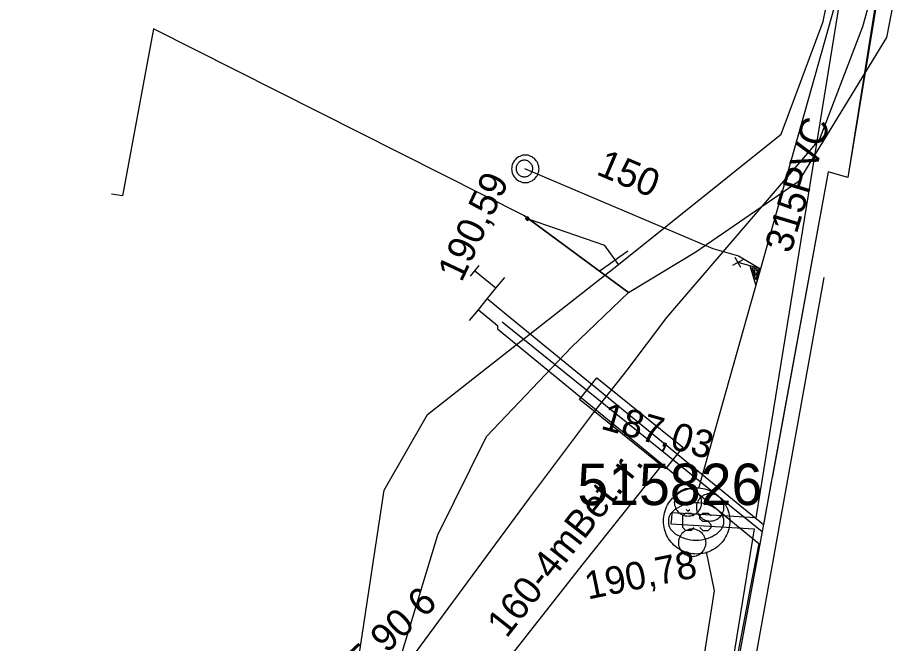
# Model space of a CAD drawing. Extents: x -746464 to -745690, y -1051581 to -1049993.
# Drawn here: x -746056.16 to -746024.4, y -1050993.91 to -1050971.24 of the extents above; entities that cross this region are included whole.
import ezdxf

# ---------------------------------------------------------------- set-up
doc = ezdxf.new("R2010")
doc.units = 0
for name, color, linetype in [('04_CETIN_neprovozovane', 7, 'Continuous'), ('04_CETIN_sdelovaci_podzem', 7, 'Continuous'), ('45_Eltodo_popisy', 7, 'Continuous'), ('45_Eltodo_vedeni_NN_zemni', 7, 'Continuous'), ('48_Prazs_plynarenska_STL', 7, 'Continuous'), ('48_Prazs_plynarenska_STL_popisy', 7, 'Continuous'), ('51_PVaK_kanal_jednotna_neoverena poloha_pripojka', 7, 'Continuous'), ('51_PVaK_kanal_jednotna_overena poloha_rad', 7, 'Continuous'), ('51_PVaK_kanal_negravitacni_overena poloha', 7, 'Continuous'), ('51_PVaK_kanal_objekty', 7, 'Continuous'), ('51_PVaK_kanal_popisy', 7, 'Continuous'), ('51_PVaK_vodovod_chranicky_objekty', 7, 'Continuous'), ('51_PVaK_vodovod_overena poloha_pripojka', 7, 'Continuous'), ('51_PVaK_vodovod_overena poloha_rad', 7, 'Continuous'), ('55_PREdi_chranicky', 7, 'Continuous'), ('55_PREdi_NN', 7, 'Continuous'), ('55_PREdi_NN_pripojovaci_misto', 7, 'Continuous'), ('55_PREdi_stavby_popisy', 7, 'Continuous')]:
    doc.layers.add(name, color=color, linetype=linetype)

msp = doc.modelspace()

# ---------------------------------------------------------------- linework, layer by layer
at = {"layer": '04_CETIN_neprovozovane'}
msp.add_lwpolyline([(-746033.97, -1051018.17), (-746033.78, -1051017.62), (-746031.15, -1051003.88), (-746026.97, -1050980.66)], dxfattribs=at)
at = {"layer": '04_CETIN_sdelovaci_podzem'}
for points in [[(-746034.06, -1050981.2), (-746031.62, -1050979.73), (-746027.88, -1050977.15), (-746024.71, -1050971.96), (-746021.65, -1050956.21)], [(-746034.06, -1050981.2), (-746037.82, -1050978.42), (-746051.24, -1050971.65), (-746052.36, -1050977.7), (-746052.76, -1050977.64)], [(-746037.82, -1050978.42), (-746034.06, -1050981.2)], [(-746056.16, -1051025.14), (-746054.85, -1051023.17), (-746053.83, -1051017.37), (-746052.96, -1051011.4), (-746049.74, -1051002.45), (-746043.68, -1050998.15), (-746043.26, -1050997.57), (-746040.95, -1050989.97), (-746039.19, -1050986.41), (-746036.12, -1050983.18), (-746034.06, -1050981.2)]]:
    msp.add_lwpolyline(points, dxfattribs=at)
at = {"layer": '45_Eltodo_vedeni_NN_zemni'}
for points in [[(-746025.487, -1050964.919), (-746029.443, -1050989.363), (-746032.493, -1050989.171), (-746032.505, -1050989.371)], [(-746032.505, -1050989.371), (-746032.518, -1050989.571), (-746029.507, -1050989.761), (-746033.533, -1051014.636), (-746038.438, -1051014.221)]]:
    msp.add_lwpolyline(points, dxfattribs=at)
at = {"layer": '48_Prazs_plynarenska_STL'}
msp.add_lwpolyline([(-746021.49, -1050950.49), (-746022.26, -1050955.58), (-746022.48, -1050957.06), (-746022.52, -1050957.26), (-746023.81, -1050963.91), (-746023.83, -1050964.04), (-746024.31, -1050966.56), (-746024.6, -1050968.03), (-746025.59, -1050971.58), (-746027.15, -1050975.65), (-746032.68, -1050982.1), (-746034.11, -1050984.01), (-746035.33, -1050985.55), (-746037.65, -1050988.65), (-746042.82, -1050995.67), (-746043.45, -1050996.28), (-746047.81, -1051000.43), (-746048.28, -1051000.88), (-746050.93, -1051008.59)], dxfattribs=at)
at = {"layer": '51_PVaK_kanal_jednotna_neoverena poloha_pripojka'}
msp.add_line((-746037.82, -1050976.71), (-746031, -1050979.61), dxfattribs=at)
msp.add_lwpolyline([(-746031, -1050979.61), (-746030.07, -1050979.87), (-746029.28, -1050980.337)], dxfattribs=at)
at = {"layer": '51_PVaK_kanal_jednotna_overena poloha_rad'}
msp.add_lwpolyline([(-746024.89, -1050964.73), (-746029.28, -1050980.337), (-746029.652, -1050981.658), (-746031.52, -1050988.3)], dxfattribs=at)
at = {"layer": '51_PVaK_kanal_negravitacni_overena poloha'}
msp.add_lwpolyline([(-746031.24, -1050990.59), (-746030.95, -1050992), (-746031.38, -1050994.69), (-746034.65, -1050998.39), (-746037.13, -1051000.83), (-746041.58, -1051004.46), (-746047.47, -1051010.74), (-746049.23, -1051016.82), (-746050.353, -1051023.431)], dxfattribs=at)
at = {"layer": '51_PVaK_kanal_objekty'}
for p, q in [((-746030.282, -1050980.205), (-746029.912, -1050979.998)), ((-746029.991, -1050980.295), (-746030.198, -1050979.93)), ((-746031.91, -1050989.11), (-746031.97, -1050989.05)), ((-746031.91, -1050989.11), (-746031.83, -1050989.05))]:
    msp.add_line(p, q, dxfattribs=at)
for points in [[(-746037.29, -1050976.72), (-746037.3, -1050976.67), (-746037.3, -1050976.62), (-746037.32, -1050976.57), (-746037.34, -1050976.52), (-746037.36, -1050976.47), (-746037.39, -1050976.43), (-746037.42, -1050976.39), (-746037.46, -1050976.35), (-746037.5, -1050976.32), (-746037.54, -1050976.29), (-746037.59, -1050976.27), (-746037.64, -1050976.25), (-746037.69, -1050976.23), (-746037.74, -1050976.23), (-746037.79, -1050976.22), (-746037.84, -1050976.23), (-746037.89, -1050976.23), (-746037.94, -1050976.25), (-746037.99, -1050976.27), (-746038.04, -1050976.29), (-746038.08, -1050976.32), (-746038.12, -1050976.35), (-746038.16, -1050976.39), (-746038.19, -1050976.43), (-746038.22, -1050976.47), (-746038.24, -1050976.52), (-746038.26, -1050976.57), (-746038.28, -1050976.62), (-746038.28, -1050976.67), (-746038.29, -1050976.72), (-746038.28, -1050976.77), (-746038.28, -1050976.82), (-746038.26, -1050976.87), (-746038.24, -1050976.92), (-746038.22, -1050976.97), (-746038.19, -1050977.01), (-746038.16, -1050977.05), (-746038.12, -1050977.09), (-746038.08, -1050977.12), (-746038.04, -1050977.15), (-746037.99, -1050977.17), (-746037.94, -1050977.19), (-746037.89, -1050977.21), (-746037.84, -1050977.21), (-746037.79, -1050977.22), (-746037.74, -1050977.21), (-746037.69, -1050977.21), (-746037.64, -1050977.19), (-746037.59, -1050977.17), (-746037.54, -1050977.15), (-746037.5, -1050977.12), (-746037.46, -1050977.09), (-746037.42, -1050977.05), (-746037.39, -1050977.01), (-746037.36, -1050976.97), (-746037.34, -1050976.92), (-746037.32, -1050976.87), (-746037.3, -1050976.82), (-746037.3, -1050976.77), (-746037.29, -1050976.72)], [(-746037.52, -1050976.71), (-746037.52, -1050976.68), (-746037.526, -1050976.65), (-746037.532, -1050976.62), (-746037.544, -1050976.59), (-746037.562, -1050976.56), (-746037.58, -1050976.536), (-746037.598, -1050976.512), (-746037.622, -1050976.488), (-746037.646, -1050976.47), (-746037.67, -1050976.452), (-746037.7, -1050976.434), (-746037.73, -1050976.422), (-746037.76, -1050976.416), (-746037.79, -1050976.41), (-746037.82, -1050976.41), (-746037.85, -1050976.41), (-746037.88, -1050976.416), (-746037.91, -1050976.422), (-746037.94, -1050976.434), (-746037.97, -1050976.452), (-746037.994, -1050976.47), (-746038.018, -1050976.488), (-746038.042, -1050976.512), (-746038.06, -1050976.536), (-746038.078, -1050976.56), (-746038.096, -1050976.59), (-746038.108, -1050976.62), (-746038.114, -1050976.65), (-746038.12, -1050976.68), (-746038.12, -1050976.71), (-746038.12, -1050976.74), (-746038.114, -1050976.77), (-746038.108, -1050976.8), (-746038.096, -1050976.83), (-746038.078, -1050976.86), (-746038.06, -1050976.884), (-746038.042, -1050976.908), (-746038.018, -1050976.932), (-746037.994, -1050976.95), (-746037.97, -1050976.968), (-746037.94, -1050976.986), (-746037.91, -1050976.998), (-746037.88, -1050977.004), (-746037.85, -1050977.01), (-746037.82, -1050977.01), (-746037.79, -1050977.01), (-746037.76, -1050977.004), (-746037.73, -1050976.998), (-746037.7, -1050976.986), (-746037.67, -1050976.968), (-746037.646, -1050976.95), (-746037.622, -1050976.932), (-746037.598, -1050976.908), (-746037.58, -1050976.884), (-746037.562, -1050976.86), (-746037.544, -1050976.83), (-746037.532, -1050976.8), (-746037.526, -1050976.77), (-746037.52, -1050976.74), (-746037.52, -1050976.71)], [(-746030.1, -1050980.105), (-746029.282, -1050980.335), (-746029.446, -1050980.918), (-746029.651, -1050980.231)], [(-746029.581, -1050980.297), (-746029.343, -1050980.364), (-746029.448, -1050980.737), (-746029.58, -1050980.293)], [(-746029.507, -1050980.364), (-746029.388, -1050980.398), (-746029.442, -1050980.589), (-746029.506, -1050980.36)], [(-746031.4, -1050988.8), (-746031.41, -1050988.75), (-746031.41, -1050988.7), (-746031.43, -1050988.65), (-746031.45, -1050988.6), (-746031.47, -1050988.55), (-746031.5, -1050988.51), (-746031.53, -1050988.47), (-746031.57, -1050988.43), (-746031.61, -1050988.4), (-746031.65, -1050988.37), (-746031.7, -1050988.35), (-746031.75, -1050988.33), (-746031.8, -1050988.31), (-746031.85, -1050988.31), (-746031.9, -1050988.3), (-746031.95, -1050988.31), (-746032, -1050988.31), (-746032.05, -1050988.33), (-746032.1, -1050988.35), (-746032.15, -1050988.37), (-746032.19, -1050988.4), (-746032.23, -1050988.43), (-746032.27, -1050988.47), (-746032.3, -1050988.51), (-746032.33, -1050988.55), (-746032.35, -1050988.6), (-746032.37, -1050988.65), (-746032.39, -1050988.7), (-746032.39, -1050988.75), (-746032.4, -1050988.8), (-746032.39, -1050988.85), (-746032.39, -1050988.9), (-746032.37, -1050988.95), (-746032.35, -1050989), (-746032.33, -1050989.05), (-746032.3, -1050989.09), (-746032.27, -1050989.13), (-746032.23, -1050989.17), (-746032.19, -1050989.2), (-746032.15, -1050989.23), (-746032.1, -1050989.25), (-746032.05, -1050989.27), (-746032, -1050989.29), (-746031.95, -1050989.29), (-746031.9, -1050989.3), (-746031.85, -1050989.29), (-746031.8, -1050989.29), (-746031.75, -1050989.27), (-746031.7, -1050989.25), (-746031.65, -1050989.23), (-746031.61, -1050989.2), (-746031.57, -1050989.17), (-746031.53, -1050989.13), (-746031.5, -1050989.09), (-746031.47, -1050989.05), (-746031.45, -1050989), (-746031.43, -1050988.95), (-746031.41, -1050988.9), (-746031.41, -1050988.85), (-746031.4, -1050988.8)], [(-746030.6, -1050988.98), (-746030.61, -1050988.93), (-746030.61, -1050988.88), (-746030.63, -1050988.83), (-746030.65, -1050988.78), (-746030.67, -1050988.73), (-746030.7, -1050988.69), (-746030.73, -1050988.65), (-746030.77, -1050988.61), (-746030.81, -1050988.58), (-746030.85, -1050988.55), (-746030.9, -1050988.53), (-746030.95, -1050988.51), (-746031, -1050988.49), (-746031.05, -1050988.49), (-746031.1, -1050988.48), (-746031.15, -1050988.49), (-746031.2, -1050988.49), (-746031.25, -1050988.51), (-746031.3, -1050988.53), (-746031.35, -1050988.55), (-746031.39, -1050988.58), (-746031.43, -1050988.61), (-746031.47, -1050988.65), (-746031.5, -1050988.69), (-746031.53, -1050988.73), (-746031.55, -1050988.78), (-746031.57, -1050988.83), (-746031.59, -1050988.88), (-746031.59, -1050988.93), (-746031.6, -1050988.98), (-746031.59, -1050989.03), (-746031.59, -1050989.08), (-746031.57, -1050989.13), (-746031.55, -1050989.18), (-746031.53, -1050989.23), (-746031.5, -1050989.27), (-746031.47, -1050989.31), (-746031.43, -1050989.35), (-746031.39, -1050989.38), (-746031.35, -1050989.41), (-746031.3, -1050989.43), (-746031.25, -1050989.45), (-746031.2, -1050989.47), (-746031.15, -1050989.47), (-746031.1, -1050989.48), (-746031.05, -1050989.47), (-746031, -1050989.47), (-746030.95, -1050989.45), (-746030.9, -1050989.43), (-746030.85, -1050989.41), (-746030.81, -1050989.38), (-746030.77, -1050989.35), (-746030.73, -1050989.31), (-746030.7, -1050989.27), (-746030.67, -1050989.23), (-746030.65, -1050989.18), (-746030.63, -1050989.13), (-746030.61, -1050989.08), (-746030.61, -1050989.03), (-746030.6, -1050988.98)], [(-746032.61, -1050989.49), (-746032.61, -1050989.57), (-746032.59, -1050989.63), (-746032.57, -1050989.69), (-746032.53, -1050989.77), (-746032.47, -1050989.83), (-746032.41, -1050989.89), (-746032.35, -1050989.95), (-746032.27, -1050989.99), (-746032.19, -1050990.03), (-746032.11, -1050990.07), (-746032.01, -1050990.11), (-746031.91, -1050990.13), (-746031.81, -1050990.15), (-746031.71, -1050990.17), (-746031.61, -1050990.17), (-746031.51, -1050990.17), (-746031.41, -1050990.15), (-746031.31, -1050990.13), (-746031.21, -1050990.11), (-746031.11, -1050990.07), (-746031.03, -1050990.03), (-746030.95, -1050989.99), (-746030.87, -1050989.95), (-746030.81, -1050989.89), (-746030.75, -1050989.83), (-746030.69, -1050989.77), (-746030.65, -1050989.69), (-746030.63, -1050989.63), (-746030.61, -1050989.57), (-746030.61, -1050989.49), (-746030.61, -1050989.41), (-746030.63, -1050989.35), (-746030.65, -1050989.29), (-746030.69, -1050989.21), (-746030.75, -1050989.15), (-746030.81, -1050989.09), (-746030.87, -1050989.03), (-746030.95, -1050988.99), (-746031.03, -1050988.95), (-746031.11, -1050988.91), (-746031.21, -1050988.87), (-746031.31, -1050988.85), (-746031.41, -1050988.83), (-746031.51, -1050988.81), (-746031.61, -1050988.81), (-746031.71, -1050988.81), (-746031.81, -1050988.83), (-746031.91, -1050988.85), (-746032.01, -1050988.87), (-746032.11, -1050988.91), (-746032.19, -1050988.95), (-746032.27, -1050988.99), (-746032.35, -1050989.03), (-746032.41, -1050989.09), (-746032.47, -1050989.15), (-746032.53, -1050989.21), (-746032.57, -1050989.29), (-746032.59, -1050989.35), (-746032.61, -1050989.41), (-746032.61, -1050989.49)], [(-746031.69, -1050989.71), (-746031.79, -1050989.81), (-746031.99, -1050989.81), (-746032.09, -1050989.71), (-746032.09, -1050989.29), (-746031.99, -1050989.19), (-746031.79, -1050989.19), (-746031.69, -1050989.29)], [(-746031.47, -1050989.71), (-746031.37, -1050989.81), (-746031.17, -1050989.81), (-746031.07, -1050989.71), (-746031.07, -1050989.61), (-746031.17, -1050989.49), (-746031.37, -1050989.49), (-746031.47, -1050989.39), (-746031.47, -1050989.29), (-746031.37, -1050989.19), (-746031.17, -1050989.19), (-746031.07, -1050989.29)], [(-746031.25, -1050990.26), (-746031.26, -1050990.21), (-746031.26, -1050990.16), (-746031.28, -1050990.11), (-746031.3, -1050990.06), (-746031.32, -1050990.01), (-746031.35, -1050989.97), (-746031.38, -1050989.93), (-746031.42, -1050989.89), (-746031.46, -1050989.86), (-746031.5, -1050989.83), (-746031.55, -1050989.81), (-746031.6, -1050989.79), (-746031.65, -1050989.77), (-746031.7, -1050989.77), (-746031.75, -1050989.76), (-746031.8, -1050989.77), (-746031.85, -1050989.77), (-746031.9, -1050989.79), (-746031.95, -1050989.81), (-746032, -1050989.83), (-746032.04, -1050989.86), (-746032.08, -1050989.89), (-746032.12, -1050989.93), (-746032.15, -1050989.97), (-746032.18, -1050990.01), (-746032.2, -1050990.06), (-746032.22, -1050990.11), (-746032.24, -1050990.16), (-746032.24, -1050990.21), (-746032.25, -1050990.26), (-746032.24, -1050990.31), (-746032.24, -1050990.36), (-746032.22, -1050990.41), (-746032.2, -1050990.46), (-746032.18, -1050990.51), (-746032.15, -1050990.55), (-746032.12, -1050990.59), (-746032.08, -1050990.63), (-746032.04, -1050990.66), (-746032, -1050990.69), (-746031.95, -1050990.71), (-746031.9, -1050990.73), (-746031.85, -1050990.75), (-746031.8, -1050990.75), (-746031.75, -1050990.76), (-746031.7, -1050990.75), (-746031.65, -1050990.75), (-746031.6, -1050990.73), (-746031.55, -1050990.71), (-746031.5, -1050990.69), (-746031.46, -1050990.66), (-746031.42, -1050990.63), (-746031.38, -1050990.59), (-746031.35, -1050990.55), (-746031.32, -1050990.51), (-746031.3, -1050990.46), (-746031.28, -1050990.41), (-746031.26, -1050990.36), (-746031.26, -1050990.31), (-746031.25, -1050990.26)]]:
    msp.add_lwpolyline(points, dxfattribs=at)
msp.add_lwpolyline([(-746030.391, -1050989.47), (-746030.394, -1050989.545), (-746030.401, -1050989.62), (-746030.412, -1050989.695), (-746030.429, -1050989.768), (-746030.45, -1050989.841), (-746030.475, -1050989.911), (-746030.505, -1050989.98), (-746030.54, -1050990.047), (-746030.578, -1050990.112), (-746030.62, -1050990.175), (-746030.666, -1050990.234), (-746030.716, -1050990.291), (-746030.769, -1050990.344), (-746030.826, -1050990.394), (-746030.885, -1050990.44), (-746030.948, -1050990.482), (-746031.012, -1050990.521), (-746031.08, -1050990.555), (-746031.149, -1050990.585), (-746031.22, -1050990.61), (-746031.292, -1050990.631), (-746031.365, -1050990.648), (-746031.44, -1050990.659), (-746031.515, -1050990.666), (-746031.59, -1050990.669), (-746031.665, -1050990.666), (-746031.74, -1050990.659), (-746031.815, -1050990.648), (-746031.888, -1050990.631), (-746031.96, -1050990.61), (-746032.031, -1050990.585), (-746032.1, -1050990.555), (-746032.168, -1050990.521), (-746032.232, -1050990.482), (-746032.295, -1050990.44), (-746032.354, -1050990.394), (-746032.411, -1050990.344), (-746032.464, -1050990.291), (-746032.514, -1050990.234), (-746032.56, -1050990.175), (-746032.602, -1050990.112), (-746032.641, -1050990.047), (-746032.675, -1050989.98), (-746032.705, -1050989.911), (-746032.73, -1050989.841), (-746032.751, -1050989.768), (-746032.768, -1050989.695), (-746032.779, -1050989.62), (-746032.786, -1050989.545), (-746032.789, -1050989.47), (-746032.786, -1050989.395), (-746032.779, -1050989.32), (-746032.768, -1050989.245), (-746032.751, -1050989.172), (-746032.73, -1050989.1), (-746032.705, -1050989.029), (-746032.675, -1050988.96), (-746032.641, -1050988.892), (-746032.602, -1050988.828), (-746032.56, -1050988.765), (-746032.514, -1050988.706), (-746032.464, -1050988.649), (-746032.411, -1050988.596), (-746032.354, -1050988.546), (-746032.295, -1050988.5), (-746032.232, -1050988.458), (-746032.168, -1050988.42), (-746032.1, -1050988.385), (-746032.031, -1050988.355), (-746031.96, -1050988.33), (-746031.888, -1050988.309), (-746031.815, -1050988.292), (-746031.74, -1050988.281), (-746031.665, -1050988.273), (-746031.59, -1050988.271), (-746031.515, -1050988.273), (-746031.44, -1050988.281), (-746031.365, -1050988.292), (-746031.292, -1050988.309), (-746031.22, -1050988.33), (-746031.149, -1050988.355), (-746031.08, -1050988.385), (-746031.012, -1050988.42), (-746030.948, -1050988.458), (-746030.885, -1050988.5), (-746030.826, -1050988.546), (-746030.769, -1050988.596), (-746030.716, -1050988.649), (-746030.666, -1050988.706), (-746030.62, -1050988.765), (-746030.578, -1050988.828), (-746030.54, -1050988.892), (-746030.505, -1050988.96), (-746030.475, -1050989.029), (-746030.45, -1050989.1), (-746030.429, -1050989.172), (-746030.412, -1050989.245), (-746030.401, -1050989.32), (-746030.394, -1050989.395)], close=True, dxfattribs=at)
at = {"layer": '51_PVaK_vodovod_chranicky_objekty'}
for p, q in [((-746037.703, -1050978.459), (-746037.718, -1050978.472)), ((-746037.703, -1050978.459), (-746037.713, -1050978.6)), ((-746037.703, -1050978.459), (-746037.69, -1050978.474)), ((-746037.779, -1050978.525), (-746037.764, -1050978.512)), ((-746037.779, -1050978.525), (-746037.637, -1050978.534)), ((-746037.779, -1050978.525), (-746037.765, -1050978.54)), ((-746037.713, -1050978.6), (-746037.726, -1050978.585)), ((-746037.713, -1050978.6), (-746037.698, -1050978.587)), ((-746037.637, -1050978.534), (-746037.652, -1050978.547)), ((-746037.637, -1050978.534), (-746037.651, -1050978.519)), ((-746035.08, -1050980.404), (-746034.08, -1050979.692))]:
    msp.add_line(p, q, dxfattribs=at)
msp.add_lwpolyline([(-746037.675, -1050978.567), (-746037.671, -1050978.564), (-746037.668, -1050978.56), (-746037.665, -1050978.556), (-746037.663, -1050978.551), (-746037.661, -1050978.545), (-746037.66, -1050978.54), (-746037.659, -1050978.536), (-746037.658, -1050978.53), (-746037.659, -1050978.525), (-746037.659, -1050978.52), (-746037.66, -1050978.514), (-746037.662, -1050978.509), (-746037.665, -1050978.505), (-746037.667, -1050978.5), (-746037.67, -1050978.497), (-746037.674, -1050978.493), (-746037.678, -1050978.49), (-746037.682, -1050978.487), (-746037.687, -1050978.484), (-746037.692, -1050978.482), (-746037.697, -1050978.481), (-746037.702, -1050978.48), (-746037.708, -1050978.48), (-746037.713, -1050978.48), (-746037.718, -1050978.481), (-746037.723, -1050978.482), (-746037.728, -1050978.484), (-746037.733, -1050978.486), (-746037.737, -1050978.489), (-746037.741, -1050978.492), (-746037.745, -1050978.495), (-746037.748, -1050978.499), (-746037.751, -1050978.503), (-746037.753, -1050978.508), (-746037.755, -1050978.514), (-746037.756, -1050978.519), (-746037.757, -1050978.523), (-746037.758, -1050978.529), (-746037.757, -1050978.534), (-746037.757, -1050978.539), (-746037.756, -1050978.545), (-746037.754, -1050978.55), (-746037.751, -1050978.554), (-746037.749, -1050978.559), (-746037.746, -1050978.562), (-746037.742, -1050978.566), (-746037.738, -1050978.569), (-746037.734, -1050978.572), (-746037.729, -1050978.575), (-746037.724, -1050978.577), (-746037.719, -1050978.578), (-746037.714, -1050978.579), (-746037.708, -1050978.579), (-746037.703, -1050978.579), (-746037.698, -1050978.578), (-746037.693, -1050978.577), (-746037.688, -1050978.575), (-746037.683, -1050978.573), (-746037.679, -1050978.57), (-746037.675, -1050978.567)], dxfattribs=at)
at = {"layer": '51_PVaK_vodovod_overena poloha_pripojka'}
msp.add_line((-746034.42, -1050980.18), (-746034.54, -1050980.02), dxfattribs=at)
msp.add_lwpolyline([(-746034.54, -1050980.02), (-746034.91, -1050979.5), (-746037.709, -1050978.529)], dxfattribs=at)
at = {"layer": '51_PVaK_vodovod_overena poloha_rad'}
msp.add_lwpolyline([(-746042.47, -1051018.26), (-746042.71, -1051013.31), (-746043.79, -1050998.56), (-746043.77, -1050994.17), (-746042.9, -1050988.36), (-746041.33, -1050985.61), (-746039.52, -1050984.19), (-746034.42, -1050980.18), (-746028.53, -1050975.46), (-746027.01, -1050971.38), (-746025.55, -1050964.22), (-746024.55, -1050958.2), (-746023.44, -1050950.52), (-746022.79, -1050946.08), (-746021.84, -1050941.84), (-746017.31, -1050911.26), (-746016.6, -1050909.19), (-746015.98, -1050904.57), (-746013.48, -1050886.13), (-746010.51, -1050865.53)], dxfattribs=at)
at = {"layer": '55_PREdi_chranicky'}
msp.add_lwpolyline([(-746032.092, -1050986.802), (-746032.721, -1050987.58), (-746035.833, -1050985.067), (-746035.204, -1050984.289), (-746032.092, -1050986.802)], close=True, dxfattribs=at)
at = {"layer": '55_PREdi_NN'}
for points in [[(-746029.494, -1050955.242), (-746029.098, -1050955.284), (-746029.115, -1050955.48), (-746022.692, -1050956.237), (-746026.119, -1050977.037), (-746026.825, -1050976.825), (-746028.849, -1050987.852), (-746028.876, -1050987.997)], [(-746024.783, -1050955.321), (-746022.666, -1050955.675), (-746025.207, -1050971.265), (-746026.119, -1050977.037), (-746026.825, -1050976.825), (-746028.895, -1050988.078), (-746029.221, -1050989.851)], [(-746039.802, -1050982.207), (-746039.485, -1050981.82), (-746039.168, -1050981.433), (-746038.851, -1050981.047), (-746038.534, -1050980.66)], [(-746038.851, -1050981.047), (-746039.238, -1050980.729)], [(-746028.876, -1050987.997), (-746029.171, -1050989.608), (-746038.475, -1050982.002), (-746039.168, -1050981.433)], [(-746039.485, -1050981.82), (-746038.791, -1050982.388), (-746038.792, -1050982.513), (-746029.339, -1050990.281), (-746029.649, -1050991.892)], [(-746038.623, -1050982.265), (-746029.221, -1050989.851)], [(-746029.221, -1050989.851), (-746029.798, -1050992.984), (-746030.146, -1050994.872), (-746030.876, -1050998.845), (-746031.74, -1051003.504), (-746033.533, -1051012.556), (-746034.422, -1051016.706), (-746033.363, -1051018.26), (-746030.431, -1051018.367), (-745978.926, -1051020.881), (-745968.352, -1051021.304), (-745956.326, -1051021.94), (-745951.022, -1051022.089), (-745932.338, -1051022.282)], [(-746029.649, -1050991.892), (-746029.8, -1050992.678), (-746030.176, -1050994.634), (-746030.211, -1050994.817)]]:
    msp.add_lwpolyline(points, dxfattribs=at)
at = {"layer": '55_PREdi_NN_pripojovaci_misto'}
for p, q in [((-746039.469, -1050980.22), (-746039.784, -1050980.609)), ((-746039.238, -1050980.729), (-746039.627, -1050980.414))]:
    msp.add_line(p, q, dxfattribs=at)
at = {"layer": '55_PREdi_stavby_popisy'}
msp.add_lwpolyline([(-746040.47, -1050997.106), (-746035.681, -1050991.006), (-746032.866, -1050987.476)], dxfattribs=at)

# ---------------------------------------------------------------- texts
at = {"layer": '45_Eltodo_popisy'}
msp.add_text('515826', height=1.5, dxfattribs=at).set_placement((-746035.904, -1050988.896))
at = {"layer": '48_Prazs_plynarenska_STL_popisy'}
msp.add_text('CH. PE 90 6', height=1, rotation=43.5933, dxfattribs=at).set_placement((-746046.308, -1050997.62))
at = {"layer": '51_PVaK_kanal_popisy'}
for s, rotation, p in [('315PVC', 73.2876, (-746028.185, -1050979.817)), ('150', 336.9614, (-746035.261, -1050976.907)), ('190,59', 64.8398, (-746040.098, -1050980.858)), ('187,03', 344.1174, (-746035.096, -1050986.122)), ('190,78', 11.6162, (-746035.525, -1050992.318))]:
    msp.add_text(s, height=1, rotation=rotation, dxfattribs=at).set_placement(p)
at = {"layer": '55_PREdi_stavby_popisy'}
msp.add_text('160-4mBet. r.', height=1, rotation=51.8645, dxfattribs=at).set_placement((-746038.469, -1050993.747))

doc.saveas('drawing.dxf')
